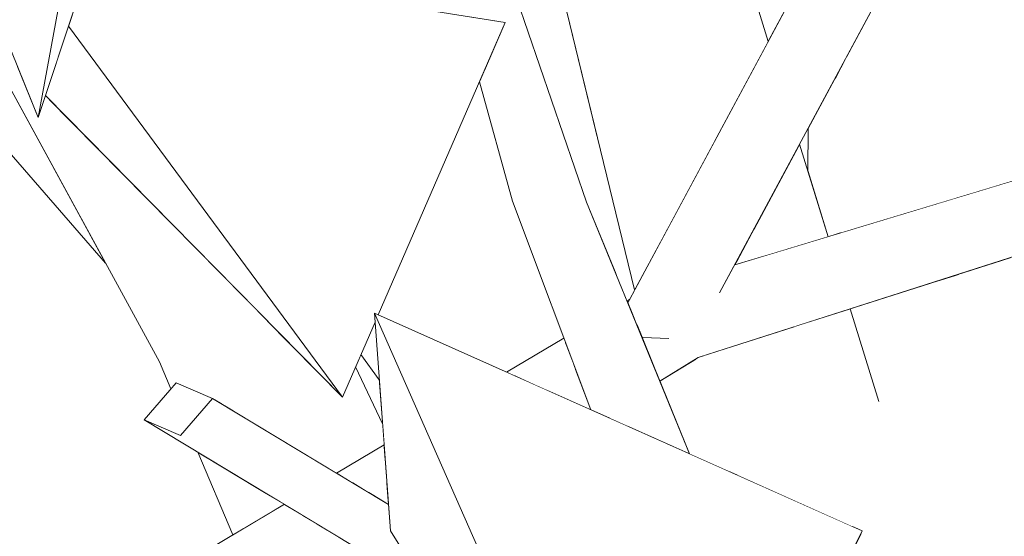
# Model space of a CAD drawing. Extents: x -289599 to -184549, y 66678 to 295474.
# Tile 303 of 656: x -263534 to -263467, y 71981 to 72016. Entities that reach past the tile are written whole.
import ezdxf

# ---------------------------------------------------------------- set-up
doc = ezdxf.new("R2010")
doc.units = 0
doc.header["$MEASUREMENT"] = 0
doc.linetypes.add('Wipeout_Contour', pattern=[1000, 0, -1000])
doc.layers.add('arch drzewa', color=8, linetype='Continuous')
doc.layers.add('arch drzewa_Nr_Pióra__4', color=8, linetype='Continuous', lineweight=9)

msp = doc.modelspace()

# ---------------------------------------------------------------- wipeouts: each hides what was drawn before it
at = {"color": 254, "linetype": 'Wipeout_Contour', "lineweight": 0, "ltscale": 961291.179414}
msp.add_wipeout([(-263535.287, 72012.46), (-263537.166, 72009.731), (-263528.132, 71999.345)], dxfattribs=at).dxf.layer = 'arch drzewa'
at = {"color": 254, "linetype": 'Wipeout_Contour', "lineweight": 0, "ltscale": 961165.105017}
msp.add_wipeout([(-263492.736, 71996.85), (-263492.877, 71996.757), (-263492.838, 71996.66)], dxfattribs=at).dxf.layer = 'arch drzewa'
at = {"color": 254, "linetype": 'Wipeout_Contour', "lineweight": 0, "ltscale": 1281542.138953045}
msp.add_wipeout([(-263492.224, 71995.156), (-263490.669, 71991.347), (-263488.08, 71992.963), (-263491.866, 71995.411)], dxfattribs=at).dxf.layer = 'arch drzewa'
at = {"color": 254, "linetype": 'Wipeout_Contour', "lineweight": 0, "ltscale": 961172.319972}
msp.add_wipeout([(-263498.377, 71990.773), (-263495.344, 71989.418), (-263496.383, 71992.194)], dxfattribs=at).dxf.layer = 'arch drzewa'
at = {"color": 254, "linetype": 'Wipeout_Contour', "lineweight": 0, "ltscale": 1281664.301301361}
msp.add_wipeout([(-263520.909, 71990.19), (-263523.355, 71991.241), (-263525.515, 71988.74), (-263523.069, 71987.688)], dxfattribs=at).dxf.layer = 'arch drzewa'
at = {"color": 254, "linetype": 'Wipeout_Contour', "lineweight": 0, "ltscale": 961202.748148}
msp.add_wipeout([(-263509.151, 71983.098), (-263509.006, 71983.011), (-263509.019, 71983.193)], dxfattribs=at).dxf.layer = 'arch drzewa'
at = {"color": 254, "linetype": 'Wipeout_Contour', "lineweight": 0, "ltscale": 1281674.488925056}
msp.add_wipeout([(-263551.277, 71958.253), (-263546.438, 71956.537), (-263512.364, 71980.81), (-263513.814, 71981.684)], dxfattribs=at).dxf.layer = 'arch drzewa'
at = {"color": 254, "linetype": 'Wipeout_Contour', "lineweight": 0, "ltscale": 961064.991401}
msp.add_wipeout([(-263464.171, 71931.147), (-263465.181, 71981.575), (-263469.844, 71980.86)], dxfattribs=at).dxf.layer = 'arch drzewa'

# ---------------------------------------------------------------- next in the draw order: wipeouts: each hides what was drawn before it
at = {"color": 254, "linetype": 'Wipeout_Contour', "lineweight": 0, "ltscale": 961098.23135}
msp.add_wipeout([(-263459.193, 72003.908), (-263488.08, 71992.963), (-263459.075, 72002.247)], dxfattribs=at).dxf.layer = 'arch drzewa'
at = {"color": 254, "linetype": 'Wipeout_Contour', "lineweight": 0, "ltscale": 1281553.664973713}
msp.add_wipeout([(-263492.893, 71996.795), (-263492.877, 71996.757), (-263492.736, 71996.85), (-263492.705, 71996.907)], dxfattribs=at).dxf.layer = 'arch drzewa'
at = {"color": 254, "linetype": 'Wipeout_Contour', "lineweight": 0, "ltscale": 961161.577836}
msp.add_wipeout([(-263492.234, 71995.181), (-263492.224, 71995.156), (-263491.866, 71995.411)], dxfattribs=at).dxf.layer = 'arch drzewa'
at = {"color": 254, "linetype": 'Wipeout_Contour', "lineweight": 0, "ltscale": 1281567.11502305}
msp.add_wipeout([(-263496.502, 71992.512), (-263498.905, 71991.009), (-263498.377, 71990.773), (-263496.383, 71992.194)], dxfattribs=at).dxf.layer = 'arch drzewa'
at = {"color": 254, "linetype": 'Wipeout_Contour', "lineweight": 0, "ltscale": 1281605.799558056}
msp.add_wipeout([(-263509.124, 71984.617), (-263510.374, 71983.836), (-263509.151, 71983.098), (-263509.019, 71983.193)], dxfattribs=at).dxf.layer = 'arch drzewa'
at = {"color": 254, "linetype": 'Wipeout_Contour', "lineweight": 0, "ltscale": 961247.306822}
msp.add_wipeout([(-263514.819, 71982.29), (-263551.277, 71958.253), (-263513.814, 71981.684)], dxfattribs=at).dxf.layer = 'arch drzewa'
at = {"color": 254, "linetype": 'Wipeout_Contour', "lineweight": 0, "ltscale": 2562890.57482797}
msp.add_wipeout([(-263477.085, 71981.045), (-263477.509, 71980.178), (-263475.921, 71970.854), (-263472.938, 71955.407), (-263473.27, 71955.282), (-263471.354, 71944.03), (-263469.134, 71938.592), (-263469.844, 71980.86)], dxfattribs=at).dxf.layer = 'arch drzewa'

# ---------------------------------------------------------------- next in the draw order: wipeouts: each hides what was drawn before it
at = {"color": 254, "linetype": 'Wipeout_Contour', "lineweight": 0, "ltscale": 1281550.434707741}
msp.add_wipeout([(-263492.547, 71995.948), (-263492.234, 71995.181), (-263491.866, 71995.411), (-263491.953, 71996)], dxfattribs=at).dxf.layer = 'arch drzewa'
at = {"color": 254, "linetype": 'Wipeout_Contour', "lineweight": 0, "ltscale": 1281570.562334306}
msp.add_wipeout([(-263500.509, 71991.725), (-263498.905, 71991.009), (-263496.502, 71992.512), (-263497.058, 71994)], dxfattribs=at).dxf.layer = 'arch drzewa'
at = {"color": 254, "linetype": 'Wipeout_Contour', "lineweight": 0, "ltscale": 1281608.927608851}
msp.add_wipeout([(-263511.471, 71984.498), (-263510.374, 71983.836), (-263509.124, 71984.617), (-263509.224, 71985.979)], dxfattribs=at).dxf.layer = 'arch drzewa'
at = {"color": 254, "linetype": 'Wipeout_Contour', "lineweight": 0, "ltscale": 1281687.127569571}
msp.add_wipeout([(-263552.977, 71961.071), (-263551.277, 71958.253), (-263514.819, 71982.29), (-263516.045, 71983.029)], dxfattribs=at).dxf.layer = 'arch drzewa'

# ---------------------------------------------------------------- next in the draw order: wipeouts: each hides what was drawn before it
at = {"color": 254, "linetype": 'Wipeout_Contour', "lineweight": 0, "ltscale": 1281486.099428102}
msp.add_wipeout([(-263491.866, 71995.411), (-263488.08, 71992.963), (-263459.193, 72003.908), (-263459.329, 72005.816)], dxfattribs=at).dxf.layer = 'arch drzewa'
at = {"color": 254, "linetype": 'Wipeout_Contour', "lineweight": 0, "ltscale": 1281573.834047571}
msp.add_wipeout([(-263501.029, 71991.958), (-263500.509, 71991.725), (-263497.058, 71994), (-263497.156, 71994.261)], dxfattribs=at).dxf.layer = 'arch drzewa'
at = {"color": 254, "linetype": 'Wipeout_Contour', "lineweight": 0, "ltscale": 1281612.008823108}
msp.add_wipeout([(-263512.516, 71985.128), (-263511.471, 71984.498), (-263509.224, 71985.979), (-263509.302, 71987.039)], dxfattribs=at).dxf.layer = 'arch drzewa'

# ---------------------------------------------------------------- next in the draw order: wipeouts: each hides what was drawn before it
at = {"color": 254, "linetype": 'Wipeout_Contour', "lineweight": 0, "ltscale": 961104.393123}
msp.add_wipeout([(-263459.355, 72006.187), (-263491.866, 71995.411), (-263459.329, 72005.816)], dxfattribs=at).dxf.layer = 'arch drzewa'
at = {"color": 254, "linetype": 'Wipeout_Contour', "lineweight": 0, "ltscale": 1281569.976805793}
msp.add_wipeout([(-263499.326, 72002.316), (-263500.622, 72003.528), (-263494.822, 71989.184), (-263493.999, 71988.817)], dxfattribs=at).dxf.layer = 'arch drzewa'
at = {"color": 254, "linetype": 'Wipeout_Contour', "lineweight": 0, "ltscale": 1602027.954215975}
msp.add_wipeout([(-263523.069, 71987.688), (-263506.738, 71977.839), (-263508.874, 71981.221), (-263509.006, 71983.011), (-263520.909, 71990.19)], dxfattribs=at).dxf.layer = 'arch drzewa'

# ---------------------------------------------------------------- next in the draw order: wipeouts: each hides what was drawn before it
at = {"color": 254, "linetype": 'Wipeout_Contour', "lineweight": 0, "ltscale": 2242641.412757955}
msp.add_wipeout([(-263491.953, 71996), (-263491.866, 71995.411), (-263459.355, 72006.187), (-263459.423, 72007.14), (-263485.613, 71999.218), (-263486.612, 71997.357), (-263491.029, 71995.778)], dxfattribs=at).dxf.layer = 'arch drzewa'
at = {"color": 254, "linetype": 'Wipeout_Contour', "lineweight": 0, "ltscale": 961175.527472}
msp.add_wipeout([(-263494.822, 71989.184), (-263500.622, 72003.528), (-263495.344, 71989.418)], dxfattribs=at).dxf.layer = 'arch drzewa'
at = {"color": 254, "linetype": 'Wipeout_Contour', "lineweight": 0, "ltscale": 1922495.102366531}
msp.add_wipeout([(-263522.428, 71994.472), (-263524.489, 71992.668), (-263523.627, 71990.927), (-263523.355, 71991.241), (-263520.909, 71990.19), (-263520.257, 71989.796)], dxfattribs=at).dxf.layer = 'arch drzewa'
at = {"color": 254, "linetype": 'Wipeout_Contour', "lineweight": 0, "ltscale": 1281627.592795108}
msp.add_wipeout([(-263523.069, 71987.688), (-263525.515, 71988.74), (-263506.306, 71977.156), (-263506.738, 71977.839)], dxfattribs=at).dxf.layer = 'arch drzewa'

# ---------------------------------------------------------------- next in the draw order: linework, layer by layer
at = {"layer": 'arch drzewa_Nr_Pióra__4', "linetype": 'Continuous'}
msp.add_line((-263523.069, 71987.688), (-263525.515, 71988.74), dxfattribs=at)

# ---------------------------------------------------------------- next in the draw order: wipeouts: each hides what was drawn before it
at = {"color": 254, "linetype": 'Wipeout_Contour', "lineweight": 0, "ltscale": 1922298.50359996}
msp.add_wipeout([(-263492.838, 71996.66), (-263492.547, 71995.948), (-263491.953, 71996), (-263491.029, 71995.778), (-263466.104, 72042.214), (-263467.347, 72044.152)], dxfattribs=at).dxf.layer = 'arch drzewa'
at = {"color": 254, "linetype": 'Wipeout_Contour', "lineweight": 0, "ltscale": 1281616.259298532}
msp.add_wipeout([(-263511.231, 71992.323), (-263509.407, 71988.461), (-263509.627, 71991.445), (-263510.866, 71993.163)], dxfattribs=at).dxf.layer = 'arch drzewa'
at = {"color": 254, "linetype": 'Wipeout_Contour', "lineweight": 0, "ltscale": 961252.123132}
msp.add_wipeout([(-263524.489, 71992.668), (-263523.709, 71990.832), (-263523.627, 71990.927)], dxfattribs=at).dxf.layer = 'arch drzewa'
at = {"color": 254, "linetype": 'Wipeout_Contour', "lineweight": 0, "ltscale": 1281641.009941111}
msp.add_wipeout([(-263517.531, 71983.925), (-263521.28, 71986.186), (-263518.882, 71981.343), (-263516.883, 71982.531)], dxfattribs=at).dxf.layer = 'arch drzewa'

# ---------------------------------------------------------------- next in the draw order: wipeouts: each hides what was drawn before it
at = {"color": 254, "linetype": 'Wipeout_Contour', "lineweight": 0, "ltscale": 1281513.341455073}
msp.add_wipeout([(-263466.104, 72042.214), (-263491.029, 71995.778), (-263486.612, 71997.357), (-263462.602, 72042.09)], dxfattribs=at).dxf.layer = 'arch drzewa'
at = {"color": 254, "linetype": 'Wipeout_Contour', "lineweight": 0, "ltscale": 1281647.711158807}
msp.add_wipeout([(-263521.28, 71986.186), (-263521.891, 71986.555), (-263519.516, 71980.966), (-263518.882, 71981.343)], dxfattribs=at).dxf.layer = 'arch drzewa'
at = {"color": 254, "linetype": 'Wipeout_Contour', "lineweight": 0, "ltscale": 961224.861511}
msp.add_wipeout([(-263517.531, 71983.925), (-263516.883, 71982.531), (-263516.045, 71983.029)], dxfattribs=at).dxf.layer = 'arch drzewa'

# ---------------------------------------------------------------- next in the draw order: linework, layer by layer
at = {"layer": 'arch drzewa_Nr_Pióra__4', "linetype": 'Continuous'}
msp.add_line((-263552.977, 71961.071), (-263516.045, 71983.029), dxfattribs=at)

# ---------------------------------------------------------------- next in the draw order: wipeouts: each hides what was drawn before it
at = {"color": 254, "linetype": 'Wipeout_Contour', "lineweight": 0, "ltscale": 1281477.606634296}
msp.add_wipeout([(-263469.792, 72028.694), (-263467.445, 72004.713), (-263466.124, 72005.113), (-263467.258, 72033.415)], dxfattribs=at).dxf.layer = 'arch drzewa'
at = {"color": 254, "linetype": 'Wipeout_Contour', "lineweight": 0, "ltscale": 1281557.156304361}
msp.add_wipeout([(-263499.326, 72002.316), (-263492.869, 71988.312), (-263488.663, 71986.432), (-263495.618, 72003.473)], dxfattribs=at).dxf.layer = 'arch drzewa'
at = {"color": 254, "linetype": 'Wipeout_Contour', "lineweight": 0, "ltscale": 1281451.290512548}
msp.add_wipeout([(-263470.463, 71998.602), (-263469.844, 71980.86), (-263465.181, 71981.575), (-263466.957, 71999.724)], dxfattribs=at).dxf.layer = 'arch drzewa'
at = {"color": 254, "linetype": 'Wipeout_Contour', "lineweight": 0, "ltscale": 2563261.401234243}
msp.add_wipeout([(-263522.428, 71994.472), (-263519.427, 71989.295), (-263512.516, 71985.128), (-263509.302, 71987.039), (-263509.407, 71988.461), (-263511.231, 71992.323), (-263512.119, 71990.275), (-263517.164, 71995.403)], dxfattribs=at).dxf.layer = 'arch drzewa'

# ---------------------------------------------------------------- next in the draw order: linework, layer by layer
at = {"layer": 'arch drzewa_Nr_Pióra__4', "linetype": 'Continuous'}
msp.add_line((-263519.516, 71980.966), (-263521.891, 71986.555), dxfattribs=at)

# ---------------------------------------------------------------- next in the draw order: wipeouts: each hides what was drawn before it
at = {"color": 254, "linetype": 'Wipeout_Contour', "lineweight": 0, "ltscale": 1281483.056610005}
msp.add_wipeout([(-263469.792, 72028.694), (-263471.408, 72025.682), (-263470.643, 72003.746), (-263467.445, 72004.713)], dxfattribs=at).dxf.layer = 'arch drzewa'
at = {"color": 254, "linetype": 'Wipeout_Contour', "lineweight": 0, "ltscale": 961170.332793}
msp.add_wipeout([(-263492.869, 71988.312), (-263499.326, 72002.316), (-263493.999, 71988.817)], dxfattribs=at).dxf.layer = 'arch drzewa'
at = {"color": 254, "linetype": 'Wipeout_Contour', "lineweight": 0, "ltscale": 961098.273618}
msp.add_wipeout([(-263470.463, 71998.602), (-263471.861, 71998.154), (-263469.844, 71980.86)], dxfattribs=at).dxf.layer = 'arch drzewa'
at = {"color": 254, "linetype": 'Wipeout_Contour', "lineweight": 0, "ltscale": 961242.335336}
msp.add_wipeout([(-263519.427, 71989.295), (-263522.428, 71994.472), (-263520.257, 71989.796)], dxfattribs=at).dxf.layer = 'arch drzewa'

# ---------------------------------------------------------------- next in the draw order: wipeouts: each hides what was drawn before it
at = {"color": 254, "linetype": 'Wipeout_Contour', "lineweight": 0, "ltscale": 1281490.530941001}
msp.add_wipeout([(-263474.418, 72020.076), (-263472.45, 72003.2), (-263470.643, 72003.746), (-263471.408, 72025.682)], dxfattribs=at).dxf.layer = 'arch drzewa'
at = {"color": 254, "linetype": 'Wipeout_Contour', "lineweight": 0, "ltscale": 961199.170776}
msp.add_wipeout([(-263502.455, 72012.553), (-263502.482, 72012.492), (-263499.326, 72002.316)], dxfattribs=at).dxf.layer = 'arch drzewa'
at = {"color": 254, "linetype": 'Wipeout_Contour', "lineweight": 0, "ltscale": 961275.724906}
msp.add_wipeout([(-263532.035, 72010.519), (-263522.428, 71994.472), (-263531.891, 72010.373)], dxfattribs=at).dxf.layer = 'arch drzewa'
at = {"color": 254, "linetype": 'Wipeout_Contour', "lineweight": 0, "ltscale": 2883321.911689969}
msp.add_wipeout([(-263471.861, 71998.154), (-263477.806, 71996.251), (-263475.961, 71990.242), (-263477.426, 71985.132), (-263477.681, 71982.799), (-263477.665, 71981.518), (-263476.999, 71981.221), (-263477.085, 71981.045), (-263469.844, 71980.86)], dxfattribs=at).dxf.layer = 'arch drzewa'

# ---------------------------------------------------------------- next in the draw order: wipeouts: each hides what was drawn before it
at = {"color": 254, "linetype": 'Wipeout_Contour', "lineweight": 0, "ltscale": 1281499.760567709}
msp.add_wipeout([(-263478.059, 72013.291), (-263477.914, 72001.547), (-263472.45, 72003.2), (-263474.418, 72020.076)], dxfattribs=at).dxf.layer = 'arch drzewa'
at = {"color": 254, "linetype": 'Wipeout_Contour', "lineweight": 0, "ltscale": 2563422.73620597}
msp.add_wipeout([(-263535.287, 72012.46), (-263524.489, 71992.668), (-263522.428, 71994.472), (-263532.035, 72010.519), (-263532.195, 72010.682), (-263532.69, 72009.199), (-263534.056, 72012.574), (-263534.734, 72013.263)], dxfattribs=at).dxf.layer = 'arch drzewa'
at = {"color": 254, "linetype": 'Wipeout_Contour', "lineweight": 0, "ltscale": 1281597.124345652}
msp.add_wipeout([(-263502.482, 72012.492), (-263502.863, 72011.612), (-263500.622, 72003.528), (-263499.326, 72002.316)], dxfattribs=at).dxf.layer = 'arch drzewa'
at = {"color": 254, "linetype": 'Wipeout_Contour', "lineweight": 0, "ltscale": 1281492.523312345}
msp.add_wipeout([(-263481.578, 71995.044), (-263477.426, 71985.132), (-263475.961, 71990.242), (-263477.806, 71996.251)], dxfattribs=at).dxf.layer = 'arch drzewa'
at = {"color": 254, "linetype": 'Wipeout_Contour', "lineweight": 0, "ltscale": 1281480.416363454}
msp.add_wipeout([(-263477.696, 71982.064), (-263477.676, 71981.523), (-263477.665, 71981.518), (-263477.681, 71982.799)], dxfattribs=at).dxf.layer = 'arch drzewa'

# ---------------------------------------------------------------- next in the draw order: wipeouts: each hides what was drawn before it
at = {"color": 254, "linetype": 'Wipeout_Contour', "lineweight": 0, "ltscale": 961213.449187}
msp.add_wipeout([(-263495.618, 72003.473), (-263505.237, 72031.464), (-263508.07, 72030.919)], dxfattribs=at).dxf.layer = 'arch drzewa'
at = {"color": 254, "linetype": 'Wipeout_Contour', "lineweight": 0, "ltscale": 1281507.925537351}
msp.add_wipeout([(-263478.795, 72011.92), (-263478.408, 72001.397), (-263477.914, 72001.547), (-263478.059, 72013.291)], dxfattribs=at).dxf.layer = 'arch drzewa'
at = {"color": 254, "linetype": 'Wipeout_Contour', "lineweight": 0, "ltscale": 961257.946312}
msp.add_wipeout([(-263531.891, 72010.373), (-263522.428, 71994.472), (-263517.164, 71995.403)], dxfattribs=at).dxf.layer = 'arch drzewa'
at = {"color": 254, "linetype": 'Wipeout_Contour', "lineweight": 0, "ltscale": 961110.078402}
msp.add_wipeout([(-263477.718, 71981.542), (-263477.676, 71981.523), (-263477.696, 71982.064)], dxfattribs=at).dxf.layer = 'arch drzewa'

# ---------------------------------------------------------------- next in the draw order: wipeouts: each hides what was drawn before it
at = {"color": 254, "linetype": 'Wipeout_Contour', "lineweight": 0, "ltscale": 1281738.094808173}
msp.add_wipeout([(-263515.736, 72060.003), (-263544.823, 72039.18), (-263532.69, 72009.199), (-263527.114, 72039.18)], dxfattribs=at).dxf.layer = 'arch drzewa'
at = {"color": 254, "linetype": 'Wipeout_Contour', "lineweight": 0, "ltscale": 1281591.433512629}
msp.add_wipeout([(-263501.127, 72015.615), (-263502.455, 72012.553), (-263499.326, 72002.316), (-263495.618, 72003.473)], dxfattribs=at).dxf.layer = 'arch drzewa'
at = {"color": 254, "linetype": 'Wipeout_Contour', "lineweight": 0, "ltscale": 1601888.961267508}
msp.add_wipeout([(-263480.675, 72005.592), (-263479.304, 72001.126), (-263478.408, 72001.397), (-263478.795, 72011.92), (-263480.659, 72008.448)], dxfattribs=at).dxf.layer = 'arch drzewa'
at = {"color": 254, "linetype": 'Wipeout_Contour', "lineweight": 0, "ltscale": 2242620.083629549}
msp.add_wipeout([(-263487.68, 71993.091), (-263485.376, 71984.964), (-263477.718, 71981.542), (-263477.696, 71982.064), (-263477.681, 71982.799), (-263477.426, 71985.132), (-263481.578, 71995.044)], dxfattribs=at).dxf.layer = 'arch drzewa'

# ---------------------------------------------------------------- next in the draw order: wipeouts: each hides what was drawn before it
at = {"color": 254, "linetype": 'Wipeout_Contour', "lineweight": 0, "ltscale": 961288.536043}
msp.add_wipeout([(-263532.69, 72009.199), (-263515.736, 72060.003), (-263527.114, 72039.18)], dxfattribs=at).dxf.layer = 'arch drzewa'
at = {"color": 254, "linetype": 'Wipeout_Contour', "lineweight": 0, "ltscale": 961216.463767}
msp.add_wipeout([(-263501.127, 72015.615), (-263508.07, 72030.919), (-263503.508, 72015.996)], dxfattribs=at).dxf.layer = 'arch drzewa'
at = {"color": 254, "linetype": 'Wipeout_Contour', "lineweight": 0, "ltscale": 961191.893921}
msp.add_wipeout([(-263499.028, 72018.708), (-263494.851, 72007.676), (-263497.796, 72019.752)], dxfattribs=at).dxf.layer = 'arch drzewa'
at = {"color": 254, "linetype": 'Wipeout_Contour', "lineweight": 0, "ltscale": 1281517.586354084}
msp.add_wipeout([(-263481.227, 72007.389), (-263484.329, 72001.61), (-263483.584, 71999.832), (-263479.304, 72001.126)], dxfattribs=at).dxf.layer = 'arch drzewa'
at = {"color": 254, "linetype": 'Wipeout_Contour', "lineweight": 0, "ltscale": 1601905.445586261}
msp.add_wipeout([(-263488.08, 71992.963), (-263488.252, 71992.855), (-263485.963, 71985.226), (-263485.376, 71984.964), (-263487.68, 71993.091)], dxfattribs=at).dxf.layer = 'arch drzewa'

# ---------------------------------------------------------------- next in the draw order: linework, layer by layer
at = {"layer": 'arch drzewa_Nr_Pióra__4', "linetype": 'Continuous'}
for p, q in [((-263532.69, 72009.199), (-263544.823, 72039.18)), ((-263480.675, 72005.592), (-263480.659, 72008.448)), ((-263479.304, 72001.126), (-263481.227, 72007.389))]:
    msp.add_line(p, q, dxfattribs=at)

# ---------------------------------------------------------------- next in the draw order: wipeouts: each hides what was drawn before it
at = {"color": 254, "linetype": 'Wipeout_Contour', "lineweight": 0, "ltscale": 2242748.2818575}
msp.add_wipeout([(-263499.028, 72018.708), (-263499.182, 72018.578), (-263493.536, 71998.37), (-263492.893, 71996.795), (-263492.705, 71996.907), (-263492.375, 71997.522), (-263494.851, 72007.676)], dxfattribs=at).dxf.layer = 'arch drzewa'
at = {"color": 254, "linetype": 'Wipeout_Contour', "lineweight": 0, "ltscale": 961264.927858}
msp.add_wipeout([(-263530.628, 72015.377), (-263532.195, 72010.682), (-263512.119, 71990.275)], dxfattribs=at).dxf.layer = 'arch drzewa'
at = {"color": 254, "linetype": 'Wipeout_Contour', "lineweight": 0, "ltscale": 961143.817974}
msp.add_wipeout([(-263484.329, 72001.61), (-263485.613, 71999.218), (-263483.584, 71999.832)], dxfattribs=at).dxf.layer = 'arch drzewa'
at = {"color": 254, "linetype": 'Wipeout_Contour', "lineweight": 0, "ltscale": 1281528.789773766}
msp.add_wipeout([(-263490.669, 71991.347), (-263488.663, 71986.432), (-263485.963, 71985.226), (-263488.252, 71992.855)], dxfattribs=at).dxf.layer = 'arch drzewa'

# ---------------------------------------------------------------- next in the draw order: linework, layer by layer
at = {"layer": 'arch drzewa_Nr_Pióra__4', "linetype": 'Continuous'}
for p, q in [((-263485.613, 71999.218), (-263459.423, 72007.14)), ((-263492.893, 71996.795), (-263492.705, 71996.907))]:
    msp.add_line(p, q, dxfattribs=at)

# ---------------------------------------------------------------- next in the draw order: wipeouts: each hides what was drawn before it
at = {"color": 254, "linetype": 'Wipeout_Contour', "lineweight": 0, "ltscale": 1281583.283176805}
msp.add_wipeout([(-263500.442, 72017.51), (-263495.618, 72003.473), (-263493.536, 71998.37), (-263499.182, 72018.578)], dxfattribs=at).dxf.layer = 'arch drzewa'

# ---------------------------------------------------------------- next in the draw order: wipeouts: each hides what was drawn before it
at = {"color": 254, "linetype": 'Wipeout_Contour', "lineweight": 0, "ltscale": 1281580.079295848}
msp.add_wipeout([(-263493.38, 72046.961), (-263502.178, 72044.212), (-263486.894, 72007.733), (-263483.357, 72014.324)], dxfattribs=at).dxf.layer = 'arch drzewa'

# ---------------------------------------------------------------- next in the draw order: wipeouts: each hides what was drawn before it
at = {"color": 254, "linetype": 'Wipeout_Contour', "lineweight": 0, "ltscale": 961181.960466}
msp.add_wipeout([(-263486.894, 72007.733), (-263502.178, 72044.212), (-263490.126, 72001.713)], dxfattribs=at).dxf.layer = 'arch drzewa'
at = {"color": 254, "linetype": 'Wipeout_Contour', "lineweight": 0, "ltscale": 2242698.516289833}
msp.add_wipeout([(-263485.663, 72031.694), (-263485.713, 72021.996), (-263483.357, 72014.324), (-263480.596, 72019.468), (-263480.59, 72020.38), (-263481.781, 72020.189), (-263483.799, 72032.487)], dxfattribs=at).dxf.layer = 'arch drzewa'

# ---------------------------------------------------------------- next in the draw order: linework, layer by layer
at = {"layer": 'arch drzewa_Nr_Pióra__4', "linetype": 'Continuous'}
msp.add_line((-263486.632, 71997.32), (-263462.602, 72042.09), dxfattribs=at)

# ---------------------------------------------------------------- next in the draw order: wipeouts: each hides what was drawn before it
at = {"color": 254, "linetype": 'Wipeout_Contour', "lineweight": 0, "ltscale": 1281595.449652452}
msp.add_wipeout([(-263502.178, 72044.212), (-263504.2, 72046.012), (-263490.628, 72000.777), (-263490.126, 72001.713)], dxfattribs=at).dxf.layer = 'arch drzewa'

# ---------------------------------------------------------------- next in the draw order: wipeouts: each hides what was drawn before it
at = {"color": 254, "linetype": 'Wipeout_Contour', "lineweight": 0, "ltscale": 961187.458327}
msp.add_wipeout([(-263504.2, 72046.012), (-263492.375, 71997.522), (-263490.628, 72000.777)], dxfattribs=at).dxf.layer = 'arch drzewa'

# ---------------------------------------------------------------- next in the draw order: linework, layer by layer
at = {"layer": 'arch drzewa_Nr_Pióra__4', "linetype": 'Continuous'}
for p, q in [((-263483.357, 72014.324), (-263493.38, 72046.961)), ((-263492.838, 71996.66), (-263467.347, 72044.152))]:
    msp.add_line(p, q, dxfattribs=at)

# ---------------------------------------------------------------- next in the draw order: wipeouts: each hides what was drawn before it
at = {"color": 254, "linetype": 'Wipeout_Contour', "lineweight": 0, "ltscale": 2242880.01172432}
msp.add_wipeout([(-263530.628, 72015.377), (-263512.119, 71990.275), (-263509.915, 71995.356), (-263509.958, 71995.948), (-263509.707, 71995.835), (-263501.127, 72015.615), (-263529.058, 72020.081)], dxfattribs=at).dxf.layer = 'arch drzewa'

# ---------------------------------------------------------------- next in the draw order: linework, layer by layer
at = {"layer": 'arch drzewa_Nr_Pióra__4', "linetype": 'Continuous'}
for p, q in [((-263515.736, 72060.003), (-263532.69, 72009.199)), ((-263492.375, 71997.522), (-263504.2, 72046.012)), ((-263532.69, 72009.199), (-263527.114, 72039.18)), ((-263495.618, 72003.473), (-263505.237, 72031.464)), ((-263501.127, 72015.615), (-263529.058, 72020.081)), ((-263530.628, 72015.377), (-263512.119, 71990.275)), ((-263524.489, 71992.668), (-263535.287, 72012.46)), ((-263500.622, 72003.528), (-263502.863, 72011.612)), ((-263512.119, 71990.275), (-263532.195, 72010.682)), ((-263528.132, 71999.345), (-263537.166, 72009.731)), ((-263523.709, 71990.832), (-263524.489, 71992.668)), ((-263525.515, 71988.74), (-263523.355, 71991.241)), ((-263523.355, 71991.241), (-263520.909, 71990.19)), ((-263520.909, 71990.19), (-263523.069, 71987.688))]:
    msp.add_line(p, q, dxfattribs=at)

# ---------------------------------------------------------------- next in the draw order: wipeouts: each hides what was drawn before it
at = {"color": 254, "linetype": 'Wipeout_Contour', "lineweight": 0, "ltscale": 1281559.55423933}
msp.add_wipeout([(-263509.958, 71995.948), (-263508.874, 71981.221), (-263492.228, 71954.87), (-263491.859, 71954.938)], dxfattribs=at).dxf.layer = 'arch drzewa'

# ---------------------------------------------------------------- next in the draw order: wipeouts: each hides what was drawn before it
at = {"color": 254, "linetype": 'Wipeout_Contour', "lineweight": 0, "ltscale": 1281526.418726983}
msp.add_wipeout([(-263476.999, 71981.221), (-263509.958, 71995.948), (-263491.859, 71954.938), (-263489.649, 71955.345)], dxfattribs=at).dxf.layer = 'arch drzewa'

# ---------------------------------------------------------------- next in the draw order: linework, layer by layer
at = {"layer": 'arch drzewa_Nr_Pióra__4', "linetype": 'Continuous'}
for p, q in [((-263509.707, 71995.835), (-263501.127, 72015.615)), ((-263495.344, 71989.418), (-263500.622, 72003.528)), ((-263488.663, 71986.432), (-263495.618, 72003.473)), ((-263488.08, 71992.963), (-263459.075, 72002.247)), ((-263475.882, 71989.985), (-263477.806, 71996.251)), ((-263508.874, 71981.221), (-263509.958, 71995.948)), ((-263509.958, 71995.948), (-263491.859, 71954.938)), ((-263476.999, 71981.221), (-263509.958, 71995.948)), ((-263512.119, 71990.275), (-263509.915, 71995.356)), ((-263501.029, 71991.958), (-263497.156, 71994.261)), ((-263490.055, 71994.24), (-263491.821, 71994.303)), ((-263509.627, 71991.445), (-263510.866, 71993.163)), ((-263490.669, 71991.347), (-263488.08, 71992.963)), ((-263509.407, 71988.461), (-263511.231, 71992.323)), ((-263509.006, 71983.011), (-263520.909, 71990.19)), ((-263506.306, 71977.156), (-263525.515, 71988.74)), ((-263512.516, 71985.128), (-263509.302, 71987.039)), ((-263492.228, 71954.87), (-263508.874, 71981.221)), ((-263489.649, 71955.345), (-263476.999, 71981.221))]:
    msp.add_line(p, q, dxfattribs=at)

doc.saveas('drawing.dxf')
